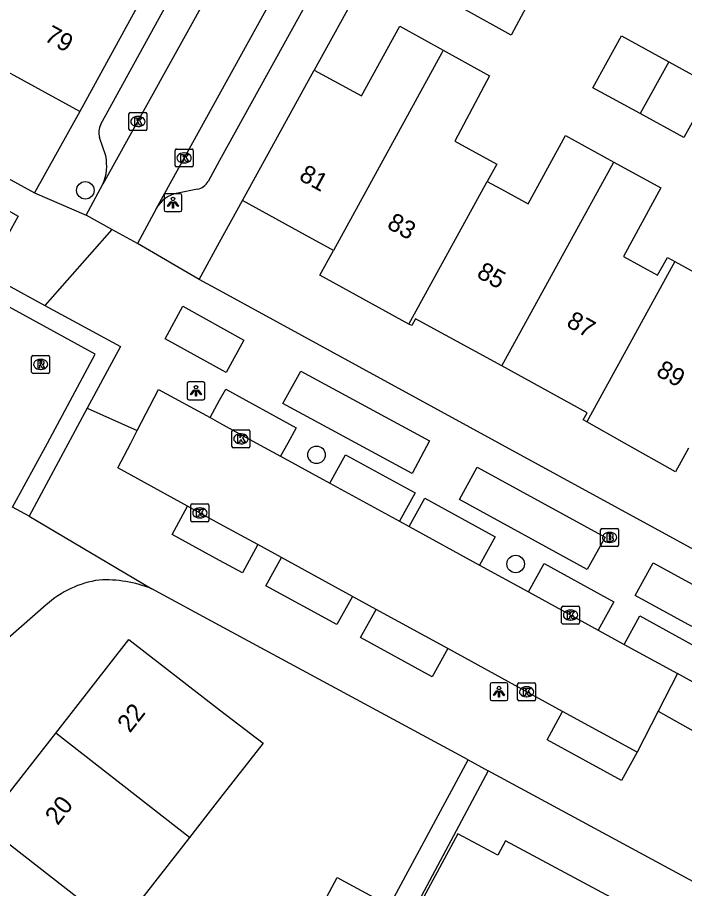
# Model space of a CAD drawing. Extents: x 158352 to 159489, y 383828 to 384597.
# Drawn here: x 158988.73 to 159025.91, y 383975.15 to 384023.74 of the extents above; entities that cross this region are included whole.
import ezdxf

# ---------------------------------------------------------------- set-up
doc = ezdxf.new("R2010")
doc.units = 0
for name, color, linetype in [('IMGEO_Boom', 7, 'Continuous'), ('IMGEO_Brandkraan', 7, 'Continuous'), ('IMGEO_Kolk', 7, 'Continuous'), ('IMGEO_Lichtpunt', 7, 'Continuous'), ('IMGEO_Muur', 7, 'Continuous'), ('IMGEO_Pand', 7, 'Continuous'), ('IMGEO_Pand_nummerreeks', 7, 'Continuous'), ('IMGEO_Rijbaan_lokaal_open', 7, 'Continuous'), ('IMGEO_Rioolput', 7, 'Continuous'), ('IMGEO_Voetpad_open', 7, 'Continuous')]:
    doc.layers.add(name, color=color, linetype=linetype)

msp = doc.modelspace()

# ---------------------------------------------------------------- linework, layer by layer
at = {"layer": 'IMGEO_Boom'}
for centre in [(158992.516, 384014.094), (159005.4, 383999.347), (159016.492, 383993.258)]:
    msp.add_circle(centre, 0.489, dxfattribs=at)
at = {"layer": 'IMGEO_Brandkraan'}
for p, q in [((159021.231, 383994.311), (159021.231, 383995.163)), ((159021.306, 383995.237), (159022.158, 383995.237)), ((159022.232, 383995.163), (159022.232, 383994.311)), ((159021.719, 383995.017), (159021.744, 383995.017)), ((159022.158, 383994.237), (159021.306, 383994.237)), ((159021.742, 383994.457), (159021.717, 383994.457))]:
    msp.add_line(p, q, dxfattribs=at)
for points in [[(159021.231, 383994.311), (159021.231, 383995.163)], [(159021.306, 383995.237), (159022.158, 383995.237)], [(159022.232, 383995.163), (159022.232, 383994.311)], [(159021.579, 383994.937), (159021.579, 383994.537), (159021.792, 383994.537)], [(159021.81, 383994.937), (159021.579, 383994.937)], [(159021.758, 383994.856), (159021.704, 383994.856), (159021.704, 383994.78)], [(159021.704, 383994.78), (159021.757, 383994.78)], [(159021.766, 383994.704), (159021.704, 383994.704), (159021.704, 383994.623)], [(159022.158, 383994.237), (159021.306, 383994.237)], [(159021.704, 383994.623), (159021.766, 383994.623)]]:
    msp.add_lwpolyline(points, dxfattribs=at)
for centre, radius, start, end in [((159021.308, 383995.161), 0.0765, 91.552, 178.448), ((159021.308, 383995.161), 0.0765, 91.552, 178.448), ((159022.156, 383995.161), 0.0765, 1.552, 88.448), ((159022.156, 383995.161), 0.0765, 1.552, 88.448), ((159021.759, 383994.818), 0.0379, 267.8285, 90.9355), ((159021.767, 383994.663), 0.0404, 269.8759, 90.5077), ((159021.814, 383994.792), 0.145, 59.4692, 91.5367), ((159021.839, 383994.839), 0.0922, 285.5137, 58.1501), ((159021.844, 383994.647), 0.105, 301.3115, 78.989), ((159021.308, 383994.313), 0.0765, 181.552, 268.448), ((159021.308, 383994.313), 0.0765, 181.552, 268.448), ((159021.798, 383994.788), 0.251, 268.6676, 293.5347), ((159022.156, 383994.313), 0.0765, 271.552, 358.448), ((159022.156, 383994.313), 0.0765, 271.552, 358.448)]:
    msp.add_arc(centre, radius, start, end, dxfattribs=at)
for centre, major_axis, ratio, start_param, end_param in [((159021.718, 383994.737), (-0.387, 0.002), 0.722429, 4.712389, 7.853982), ((159021.743, 383994.737), (-0.39, 0.002), 0.717154, 1.570796, 4.712389)]:
    msp.add_ellipse(centre, major_axis=major_axis, ratio=ratio, start_param=start_param, end_param=end_param, dxfattribs=at)
at = {"layer": 'IMGEO_Kolk'}
for p, q in [((158994.945, 384017.511), (158994.945, 384018.363)), ((158995.02, 384018.437), (158995.872, 384018.437)), ((158995.433, 384018.217), (158995.458, 384018.217)), ((158995.946, 384018.363), (158995.946, 384017.511)), ((158995.456, 384017.657), (158995.431, 384017.657)), ((158995.872, 384017.437), (158995.02, 384017.437)), ((158997.517, 384015.476), (158997.517, 384016.328)), ((158997.592, 384016.402), (158998.444, 384016.402)), ((158998.005, 384016.182), (158998.03, 384016.182)), ((158998.518, 384016.328), (158998.518, 384015.476)), ((158998.028, 384015.622), (158998.003, 384015.622)), ((158998.444, 384015.402), (158997.592, 384015.402)), ((159000.686, 383999.811), (159000.686, 384000.663)), ((159000.761, 384000.737), (159001.613, 384000.737)), ((159001.174, 384000.517), (159001.199, 384000.517)), ((159001.687, 384000.663), (159001.687, 383999.811)), ((159001.613, 383999.737), (159000.761, 383999.737)), ((159001.197, 383999.957), (159001.172, 383999.957)), ((158998.397, 383995.681), (158998.397, 383996.533)), ((158998.472, 383996.607), (158999.324, 383996.607)), ((158998.885, 383996.387), (158998.91, 383996.387)), ((158999.398, 383996.533), (158999.398, 383995.681)), ((158998.908, 383995.827), (158998.883, 383995.827)), ((158999.324, 383995.607), (158998.472, 383995.607)), ((159019.055, 383989.98), (159019.055, 383990.832)), ((159019.13, 383990.906), (159019.982, 383990.906)), ((159020.056, 383990.832), (159020.056, 383989.98)), ((159019.543, 383990.686), (159019.568, 383990.686)), ((159019.982, 383989.906), (159019.13, 383989.906)), ((159019.566, 383990.126), (159019.541, 383990.126)), ((159016.606, 383985.701), (159016.606, 383986.553)), ((159016.681, 383986.627), (159017.533, 383986.627)), ((159017.607, 383986.553), (159017.607, 383985.701)), ((159017.094, 383986.407), (159017.119, 383986.407)), ((159017.533, 383985.627), (159016.681, 383985.627)), ((159017.117, 383985.847), (159017.092, 383985.847))]:
    msp.add_line(p, q, dxfattribs=at)
for points in [[(158994.945, 384017.511), (158994.945, 384018.363)], [(158995.02, 384018.437), (158995.872, 384018.437)], [(158995.266, 384018.137), (158995.389, 384018.137), (158995.389, 384017.986), (158995.519, 384018.137), (158995.683, 384018.137), (158995.537, 384017.986), (158995.69, 384017.737), (158995.538, 384017.737), (158995.453, 384017.901), (158995.389, 384017.834), (158995.389, 384017.737), (158995.266, 384017.737), (158995.266, 384018.137)], [(158995.946, 384018.363), (158995.946, 384017.511)], [(158995.872, 384017.437), (158995.02, 384017.437)], [(158997.517, 384015.476), (158997.517, 384016.328)], [(158997.592, 384016.402), (158998.444, 384016.402)], [(158997.838, 384016.102), (158997.961, 384016.102), (158997.961, 384015.951), (158998.091, 384016.102), (158998.255, 384016.102), (158998.109, 384015.951), (158998.262, 384015.702), (158998.11, 384015.702), (158998.025, 384015.866), (158997.961, 384015.799), (158997.961, 384015.702), (158997.838, 384015.702), (158997.838, 384016.102)], [(158998.518, 384016.328), (158998.518, 384015.476)], [(158998.444, 384015.402), (158997.592, 384015.402)], [(159000.686, 383999.811), (159000.686, 384000.663)], [(159000.761, 384000.737), (159001.613, 384000.737)], [(159001.687, 384000.663), (159001.687, 383999.811)], [(159001.007, 384000.437), (159001.13, 384000.437), (159001.13, 384000.286), (159001.26, 384000.437), (159001.424, 384000.437), (159001.278, 384000.286), (159001.431, 384000.037), (159001.279, 384000.037), (159001.194, 384000.201), (159001.13, 384000.134), (159001.13, 384000.037), (159001.007, 384000.037), (159001.007, 384000.437)], [(159001.613, 383999.737), (159000.761, 383999.737)], [(158998.397, 383995.681), (158998.397, 383996.533)], [(158998.472, 383996.607), (158999.324, 383996.607)], [(158998.718, 383996.307), (158998.841, 383996.307), (158998.841, 383996.156), (158998.971, 383996.307), (158999.135, 383996.307), (158998.989, 383996.156), (158999.142, 383995.907), (158998.99, 383995.907), (158998.905, 383996.071), (158998.841, 383996.004), (158998.841, 383995.907), (158998.718, 383995.907), (158998.718, 383996.307)], [(158999.398, 383996.533), (158999.398, 383995.681)], [(158999.324, 383995.607), (158998.472, 383995.607)], [(159019.055, 383989.98), (159019.055, 383990.832)], [(159019.13, 383990.906), (159019.982, 383990.906)], [(159020.056, 383990.832), (159020.056, 383989.98)], [(159019.376, 383990.606), (159019.499, 383990.606), (159019.499, 383990.455), (159019.629, 383990.606), (159019.793, 383990.606), (159019.647, 383990.455), (159019.8, 383990.206), (159019.648, 383990.206), (159019.563, 383990.37), (159019.499, 383990.303), (159019.499, 383990.206), (159019.376, 383990.206), (159019.376, 383990.606)], [(159019.982, 383989.906), (159019.13, 383989.906)], [(159016.606, 383985.701), (159016.606, 383986.553)], [(159016.681, 383986.627), (159017.533, 383986.627)], [(159017.607, 383986.553), (159017.607, 383985.701)], [(159016.927, 383986.327), (159017.05, 383986.327), (159017.05, 383986.176), (159017.18, 383986.327), (159017.344, 383986.327), (159017.198, 383986.176), (159017.351, 383985.927), (159017.199, 383985.927), (159017.114, 383986.091), (159017.05, 383986.024), (159017.05, 383985.927), (159016.927, 383985.927), (159016.927, 383986.327)], [(159017.533, 383985.627), (159016.681, 383985.627)]]:
    msp.add_lwpolyline(points, dxfattribs=at)
for centre, start, end in [((158995.022, 384018.361), 91.552, 178.448), ((158995.022, 384018.361), 91.552, 178.448), ((158995.87, 384018.361), 1.552, 88.448), ((158995.87, 384018.361), 1.552, 88.448), ((158995.022, 384017.513), 181.552, 268.448), ((158995.022, 384017.513), 181.552, 268.448), ((158995.87, 384017.513), 271.552, 358.448), ((158995.87, 384017.513), 271.552, 358.448), ((158997.594, 384016.326), 91.552, 178.448), ((158997.594, 384016.326), 91.552, 178.448), ((158998.442, 384016.326), 1.552, 88.448), ((158998.442, 384016.326), 1.552, 88.448), ((158997.594, 384015.478), 181.552, 268.448), ((158997.594, 384015.478), 181.552, 268.448), ((158998.442, 384015.478), 271.552, 358.448), ((158998.442, 384015.478), 271.552, 358.448), ((159000.763, 384000.661), 91.552, 178.448), ((159000.763, 384000.661), 91.552, 178.448), ((159001.611, 384000.661), 1.552, 88.448), ((159001.611, 384000.661), 1.552, 88.448), ((159000.763, 383999.813), 181.552, 268.448), ((159000.763, 383999.813), 181.552, 268.448), ((159001.611, 383999.813), 271.552, 358.448), ((159001.611, 383999.813), 271.552, 358.448), ((158998.474, 383996.531), 91.552, 178.448), ((158998.474, 383996.531), 91.552, 178.448), ((158999.322, 383996.531), 1.552, 88.448), ((158999.322, 383996.531), 1.552, 88.448), ((158998.474, 383995.683), 181.552, 268.448), ((158998.474, 383995.683), 181.552, 268.448), ((158999.322, 383995.683), 271.552, 358.448), ((158999.322, 383995.683), 271.552, 358.448), ((159019.132, 383990.83), 91.552, 178.448), ((159019.132, 383990.83), 91.552, 178.448), ((159019.98, 383990.83), 1.552, 88.448), ((159019.98, 383990.83), 1.552, 88.448), ((159019.132, 383989.982), 181.552, 268.448), ((159019.132, 383989.982), 181.552, 268.448), ((159019.98, 383989.982), 271.552, 358.448), ((159019.98, 383989.982), 271.552, 358.448), ((159016.683, 383986.551), 91.552, 178.448), ((159016.683, 383986.551), 91.552, 178.448), ((159017.531, 383986.551), 1.552, 88.448), ((159017.531, 383986.551), 1.552, 88.448), ((159016.683, 383985.703), 181.552, 268.448), ((159016.683, 383985.703), 181.552, 268.448), ((159017.531, 383985.703), 271.552, 358.448), ((159017.531, 383985.703), 271.552, 358.448)]:
    msp.add_arc(centre, 0.0765, start, end, dxfattribs=at)
for centre, major_axis, ratio, start_param, end_param in [((158995.432, 384017.937), (-0.387, 0.002), 0.722429, 4.712389, 7.853982), ((158995.457, 384017.937), (-0.39, 0.002), 0.717154, 1.570796, 4.712389), ((158998.004, 384015.902), (-0.387, 0.002), 0.722429, 4.712389, 7.853982), ((158998.029, 384015.902), (-0.39, 0.002), 0.717154, 1.570796, 4.712389), ((159001.173, 384000.237), (-0.387, 0.002), 0.722429, 4.712389, 7.853982), ((159001.198, 384000.237), (-0.39, 0.002), 0.717154, 1.570796, 4.712389), ((158998.884, 383996.107), (-0.387, 0.002), 0.722429, 4.712389, 7.853982), ((158998.909, 383996.107), (-0.39, 0.002), 0.717154, 1.570796, 4.712389), ((159019.542, 383990.406), (-0.387, 0.002), 0.722429, 4.712389, 7.853982), ((159019.567, 383990.406), (-0.39, 0.002), 0.717154, 1.570796, 4.712389), ((159017.093, 383986.127), (-0.387, 0.002), 0.722429, 4.712389, 7.853982), ((159017.118, 383986.127), (-0.39, 0.002), 0.717154, 1.570796, 4.712389)]:
    msp.add_ellipse(centre, major_axis=major_axis, ratio=ratio, start_param=start_param, end_param=end_param, dxfattribs=at)
at = {"layer": 'IMGEO_Lichtpunt'}
for p, q in [((158996.904, 384013.816), (158996.904, 384013.009)), ((158996.904, 384013.816), (158996.904, 384013.009)), ((158997.806, 384013.911), (158996.998, 384013.911)), ((158997.806, 384013.911), (158996.998, 384013.911)), ((158997.9, 384013.009), (158997.9, 384013.816)), ((158997.9, 384013.009), (158997.9, 384013.816)), ((158996.998, 384012.915), (158997.806, 384012.915)), ((158996.998, 384012.915), (158997.806, 384012.915)), ((158998.183, 384003.314), (158998.183, 384002.507)), ((158998.183, 384003.314), (158998.183, 384002.507)), ((158999.085, 384003.409), (158998.277, 384003.409)), ((158999.085, 384003.409), (158998.277, 384003.409)), ((158999.179, 384002.507), (158999.179, 384003.314)), ((158999.179, 384002.507), (158999.179, 384003.314)), ((158998.277, 384002.413), (158999.085, 384002.413)), ((158998.277, 384002.413), (158999.085, 384002.413)), ((159015.069, 383986.539), (159015.069, 383985.732)), ((159015.069, 383986.539), (159015.069, 383985.732)), ((159015.971, 383986.634), (159015.163, 383986.634)), ((159015.971, 383986.634), (159015.163, 383986.634)), ((159016.065, 383985.732), (159016.065, 383986.539)), ((159016.065, 383985.732), (159016.065, 383986.539)), ((159015.163, 383985.638), (159015.971, 383985.638)), ((159015.163, 383985.638), (159015.971, 383985.638))]:
    msp.add_line(p, q, dxfattribs=at)
for points in [[(158997.278, 384013.48), (158997.317, 384013.452), (158997.129, 384013.19), (158997.091, 384013.217), (158997.278, 384013.48)], [(158997.38, 384013.432), (158997.427, 384013.432), (158997.427, 384013.11), (158997.38, 384013.11), (158997.38, 384013.432)], [(158997.49, 384013.452), (158997.528, 384013.479), (158997.715, 384013.217), (158997.676, 384013.189), (158997.49, 384013.452)], [(158998.557, 384002.978), (158998.596, 384002.95), (158998.408, 384002.688), (158998.37, 384002.715), (158998.557, 384002.978)], [(158998.769, 384002.95), (158998.807, 384002.977), (158998.994, 384002.715), (158998.955, 384002.687), (158998.769, 384002.95)], [(158998.659, 384002.93), (158998.706, 384002.93), (158998.706, 384002.608), (158998.659, 384002.608), (158998.659, 384002.93)], [(159015.443, 383986.203), (159015.482, 383986.175), (159015.294, 383985.913), (159015.256, 383985.94), (159015.443, 383986.203)], [(159015.545, 383986.155), (159015.592, 383986.155), (159015.592, 383985.833), (159015.545, 383985.833), (159015.545, 383986.155)], [(159015.655, 383986.175), (159015.693, 383986.202), (159015.88, 383985.94), (159015.841, 383985.912), (159015.655, 383986.175)]]:
    msp.add_lwpolyline(points, dxfattribs=at)
for centre in [(158997.403, 384013.614), (158998.682, 384003.112), (159015.568, 383986.337)]:
    msp.add_circle(centre, 0.0994, dxfattribs=at)
for centre, start, end in [((158996.998, 384013.816), 90, 180), ((158996.998, 384013.816), 90, 180), ((158997.806, 384013.816), 0, 90), ((158997.806, 384013.816), 0, 90), ((158996.998, 384013.009), 180, 270), ((158996.998, 384013.009), 180, 270), ((158997.806, 384013.009), 270, 0), ((158997.806, 384013.009), 270, 360), ((158998.277, 384003.314), 90, 180), ((158998.277, 384003.314), 90, 180), ((158999.085, 384003.314), 0, 90), ((158999.085, 384003.314), 0, 90), ((158998.277, 384002.507), 180, 270), ((158998.277, 384002.507), 180, 270), ((158999.085, 384002.507), 270, 0), ((158999.085, 384002.507), 270, 360), ((159015.163, 383986.539), 90, 180), ((159015.163, 383986.539), 90, 180), ((159015.971, 383986.539), 0, 90), ((159015.971, 383986.539), 0, 90), ((159015.163, 383985.732), 180, 270), ((159015.163, 383985.732), 180, 270), ((159015.971, 383985.732), 270, 0), ((159015.971, 383985.732), 270, 360)]:
    msp.add_arc(centre, 0.0946, start, end, dxfattribs=at)
at = {"layer": 'IMGEO_Muur'}
msp.add_lwpolyline([(159010.364, 384030.042), (159005.267, 384020.804)], dxfattribs=at)
at = {"layer": 'IMGEO_Pand'}
for points in [[(159015.402, 384027.271), (159017.912, 384025.89), (159016.249, 384022.755), (159013.698, 384024.162)], [(158996.15, 384025.714), (158992.2, 384018.493)], [(159005.267, 384020.804), (159007.899, 384019.363), (159010.042, 384023.247), (159012.464, 384021.91)], [(159023.438, 384018.376), (159020.8, 384019.822), (159022.386, 384022.716), (159025.024, 384021.271)], [(159012.464, 384021.91), (159012.388, 384021.771), (159006.345, 384010.746)], [(159012.464, 384021.91), (159015.046, 384020.486), (159013.108, 384016.833), (159015.438, 384015.556), (159014.909, 384014.591)], [(158992.2, 384018.493), (158987.17, 384021.245)], [(159025.024, 384021.271), (159023.438, 384018.376)], [(159025.024, 384021.271), (159027.462, 384019.934), (159025.876, 384017.04), (159023.438, 384018.376)], [(159001.277, 384013.524), (159005.267, 384020.804)], [(159014.909, 384014.591), (159015.121, 384014.475), (159015.7, 384014.158), (159017.184, 384013.344), (159019.27, 384017.149), (159021.958, 384015.676)], [(159015.725, 384004.301), (159021.958, 384015.676)], [(159021.958, 384015.676), (159024.594, 384014.231), (159022.499, 384010.408), (159024.409, 384009.361), (159024.953, 384010.353), (159025.372, 384010.123)], [(159010.549, 384006.637), (159014.909, 384014.591)], [(159006.345, 384010.746), (159006.221, 384010.814), (159005.155, 384011.398), (159001.277, 384013.524)], [(159025.372, 384010.123), (159027.595, 384008.905), (159029.636, 384012.629), (159032.377, 384011.127)], [(159010.549, 384006.637), (159005.584, 384009.358), (159006.345, 384010.746)], [(159025.372, 384010.123), (159020.471, 384001.182)], [(159015.725, 384004.301), (159010.912, 384006.938), (159010.701, 384006.554), (159010.549, 384006.637)], [(159020.471, 384001.182), (159020.262, 384001.3), (159020.478, 384001.696), (159015.725, 384004.301)], [(159026.12, 383999.71), (159025.4, 383998.396), (159022.562, 384000), (159020.471, 384001.182)], [(158990.865, 383983.828), (158994.938, 383989.045), (159000, 383985.129), (159002.421, 383983.256), (159000, 383980.156), (158999.344, 383979.316), (158998.321, 383978.008)], [(158986.865, 383978.704), (158990.865, 383983.828)], [(158998.321, 383978.008), (158990.865, 383983.828)], [(158994.317, 383972.887), (158986.865, 383978.704)], [(159021.815, 383974.65), (159015.936, 383977.82), (159015.499, 383977.01), (159013.269, 383978.213), (159008.306, 383969.01), (159013.194, 383966.374), (159009.12, 383958.818)], [(158998.321, 383978.008), (158994.317, 383972.887)], [(159004.989, 383972.86), (159006.557, 383975.768), (159009.47, 383974.197)]]:
    msp.add_lwpolyline(points, dxfattribs=at)
at = {"layer": 'IMGEO_Rijbaan_lokaal_open'}
for points in [[(159003.886, 384033.211), (158993.499, 384014.437)], [(158996.455, 384013.07), (159006.788, 384031.796)], [(158992.556, 384012.705), (158993.499, 384014.437)], [(158993.991, 384011.919), (158992.556, 384012.705)], [(158996.455, 384013.07), (158995.426, 384011.133)], [(158995.426, 384011.133), (158993.991, 384011.919)], [(158988.465, 383996.422), (158990.415, 384000), (158993.062, 384004.962), (158985.55, 384009.06)], [(158995.408, 384000.707), (158996.595, 384002.995), (158999.468, 384001.42)], [(158999.468, 384001.42), (159000, 384001.128), (159002.058, 384000), (159003.399, 383999.265)], [(158998.213, 383996.482), (158994.322, 383998.614), (158995.041, 384000), (158995.408, 384000.707)], [(159003.399, 383999.265), (159006.137, 383997.764)], [(159006.137, 383997.764), (159010.017, 383995.637)], [(159002.127, 383994.336), (159000, 383995.502), (158998.213, 383996.482)], [(159010.017, 383995.637), (159010.558, 383995.34)], [(159010.558, 383995.34), (159014.488, 383993.186)], [(159003.443, 383993.615), (159002.127, 383994.336)], [(159007.395, 383991.449), (159003.443, 383993.615)], [(159014.488, 383993.186), (159017.206, 383991.696)], [(159008.715, 383990.725), (159007.395, 383991.449)], [(159017.206, 383991.696), (159021.101, 383989.561)], [(159012.712, 383988.535), (159008.715, 383990.725)], [(159021.101, 383989.561), (159022.539, 383988.772)], [(159019.105, 383985.031), (159012.712, 383988.535)], [(159022.539, 383988.772), (159025.509, 383987.144)], [(159025.509, 383987.144), (159024.432, 383985.041)], [(159023.261, 383982.753), (159019.105, 383985.031)], [(159024.432, 383985.041), (159023.261, 383982.753)]]:
    msp.add_lwpolyline(points, dxfattribs=at)
at = {"layer": 'IMGEO_Rioolput'}
for p, q in [((158989.598, 384004.888), (158990.45, 384004.888)), ((158989.523, 384003.962), (158989.523, 384004.814)), ((158990.011, 384004.668), (158990.036, 384004.668)), ((158990.524, 384004.814), (158990.524, 384003.962)), ((158990.034, 384004.108), (158990.009, 384004.108)), ((158990.45, 384003.888), (158989.598, 384003.888))]:
    msp.add_line(p, q, dxfattribs=at)
for points in [[(158989.598, 384004.888), (158990.45, 384004.888)], [(158989.523, 384003.962), (158989.523, 384004.814)], [(158990.112, 384004.586), (158989.86, 384004.588), (158989.86, 384004.188)], [(158990.038, 384004.507), (158989.984, 384004.507), (158989.984, 384004.426)], [(158989.984, 384004.426), (158990.036, 384004.426)], [(158990.524, 384004.814), (158990.524, 384003.962)], [(158989.86, 384004.188), (158989.984, 384004.188), (158989.984, 384004.35), (158989.995, 384004.35)], [(158990.042, 384004.321), (158990.113, 384004.188), (158990.253, 384004.188), (158990.188, 384004.314)], [(158990.45, 384003.888), (158989.598, 384003.888)]]:
    msp.add_lwpolyline(points, dxfattribs=at)
for centre, radius, start, end in [((158989.6, 384004.812), 0.0765, 91.552, 178.448), ((158989.6, 384004.812), 0.0765, 91.552, 178.448), ((158990.448, 384004.812), 0.0765, 1.552, 88.448), ((158990.448, 384004.812), 0.0765, 1.552, 88.448), ((158990.02, 384004.615), 0.19, 274.7715, 282.9687), ((158990.044, 384004.411), 0.0964, 77.0061, 93.1865), ((158990.058, 384004.468), 0.0378, 276.6634, 79.6772), ((158990.111, 384004.476), 0.109, 350.3612, 89.416), ((158990.109, 384004.476), 0.112, 277.5842, 350.9817), ((158989.6, 384003.964), 0.0765, 181.552, 268.448), ((158989.6, 384003.964), 0.0765, 181.552, 268.448), ((158989.994, 384004.297), 0.0533, 26.0293, 88.6989), ((158990.093, 384004.261), 0.108, 29.5134, 73.7905), ((158990.448, 384003.964), 0.0765, 271.552, 358.448), ((158990.448, 384003.964), 0.0765, 271.552, 358.448)]:
    msp.add_arc(centre, radius, start, end, dxfattribs=at)
for centre, major_axis, ratio, start_param, end_param in [((158990.01, 384004.388), (-0.387, 0.002), 0.722429, 4.712389, 7.853982), ((158990.035, 384004.388), (-0.39, 0.002), 0.717154, 1.570796, 4.712389)]:
    msp.add_ellipse(centre, major_axis=major_axis, ratio=ratio, start_param=start_param, end_param=end_param, dxfattribs=at)
at = {"layer": 'IMGEO_Voetpad_open'}
for points in [[(158949.697, 384035.927), (158989.681, 384013.96)], [(159011.84, 384032.726), (159010.364, 384030.042), (159005.267, 384020.804)], [(158993.379, 384017.781), (159000, 384029.839), (159001.131, 384031.899)], [(159007.075, 384028.583), (159000, 384015.765), (158999.352, 384014.591)], [(158992.2, 384018.493), (158989.681, 384013.96)], [(158993.653, 384016.015), (158993.312, 384017.044)], [(158988.775, 384012.648), (158987.726, 384010.791), (158984.266, 384012.745), (158985.315, 384014.602), (158988.775, 384012.648)], [(158998.764, 384014.162), (158997.677, 384013.948)], [(158989.681, 384013.96), (158992.556, 384012.705)], [(158998.862, 384009.13), (159000, 384011.201), (159001.277, 384013.524)], [(158993.991, 384011.919), (158990.258, 384007.677)], [(158998.862, 384009.13), (158995.426, 384011.133)], [(158985.55, 384009.06), (158986.048, 384009.973), (158990.258, 384007.677)], [(159028.89, 383992.713), (159015.561, 384000), (159000, 384008.508), (158998.862, 384009.13)], [(158990.258, 384007.677), (158994.468, 384005.38), (158992.625, 384001.956)], [(159000.364, 384003.93), (158996.955, 384005.821), (158997.944, 384007.636), (159001.348, 384005.749), (159000.364, 384003.93)], [(159010.719, 383998.297), (159003.521, 384002.202), (159004.525, 384004.011), (159011.695, 384000.128), (159010.719, 383998.297)], [(158999.468, 384001.42), (159000, 384002.389), (159000.34, 384003.008), (159004.269, 384000.854), (159003.801, 384000), (159003.399, 383999.265)], [(158992.625, 384001.956), (158989.381, 383995.929)], [(158992.625, 384001.956), (158995.408, 384000.707)], [(159006.137, 383997.764), (159007.008, 383999.353), (159010.888, 383997.225), (159010.017, 383995.637)], [(159020.481, 383992.944), (159013.363, 383996.851), (159014.357, 383998.654), (159021.485, 383994.747), (159020.481, 383992.944)], [(159010.558, 383995.34), (159011.429, 383996.929), (159015.359, 383994.774), (159014.488, 383993.186)], [(158989.381, 383995.929), (158988.465, 383996.422)], [(159002.127, 383994.336), (159001.264, 383992.761), (159000, 383993.454), (158997.351, 383994.907), (158998.213, 383996.482)], [(158989.381, 383995.929), (158996.221, 383991.872)], [(159007.395, 383991.449), (159006.533, 383989.874), (159002.581, 383992.04), (159003.443, 383993.615)], [(159017.206, 383991.696), (159018.077, 383993.284), (159021.971, 383991.149), (159021.101, 383989.561)], [(159026.314, 383989.765), (159023.158, 383991.491), (159024.151, 383993.312), (159027.307, 383991.587), (159026.314, 383989.765)], [(159013.854, 383982.326), (159000, 383989.826), (158996.221, 383991.872)], [(158990.338, 383990.981), (158965.629, 383969.277)], [(159012.712, 383988.535), (159011.849, 383986.96), (159007.853, 383989.151), (159008.715, 383990.725)], [(159022.539, 383988.772), (159023.41, 383990.36), (159027.388, 383988.179), (159026.518, 383986.591), (159025.509, 383987.144)], [(159023.261, 383982.753), (159022.398, 383981.178), (159018.243, 383983.456), (159019.105, 383985.031)], [(159024.432, 383985.041), (159026.976, 383983.622)], [(159009.47, 383974.197), (159013.854, 383982.326)], [(159013.854, 383982.326), (159014.965, 383981.725)], [(159014.965, 383981.725), (159004.237, 383961.61)], [(159077.838, 383947.064), (159071.597, 383950.894), (159064.335, 383954.998), (159014.965, 383981.725)]]:
    msp.add_lwpolyline(points, dxfattribs=at)
for centre, radius, start, end in [((158994.195, 384017.335), 0.93, 151.3619, 198.2492), ((158990.998, 384015.478), 2.709, 337.4076, 11.4445), ((158998.601, 384015.003), 0.856, 280.9572, 331.2711), ((158998.029, 384012.169), 1.813, 101.1838, 150.2102), ((158994.091, 383986.811), 5.61, 98.3329, 131.9886), ((158993.636, 383985.429), 6.942, 68.1378, 92.9565)]:
    msp.add_arc(centre, radius, start, end, dxfattribs=at)

# ---------------------------------------------------------------- texts
at = {"layer": 'IMGEO_Pand_nummerreeks'}
for s, rotation, p in [('79', 331.3162, (158990.17, 384022.476)), ('81', 331.2719, (159004.363, 384014.707)), ('83', 331.2719, (159009.264, 384012.02)), ('85', 331.2719, (159014.264, 384009.279)), ('87', 331.2711, (159019.264, 384006.538)), ('89', 331.2719, (159024.264, 384003.798)), ('22', 52.0222, (158994.998, 383983.792)), ('20', 52.0222, (158990.972, 383978.636))]:
    msp.add_text(s, height=1, rotation=rotation, dxfattribs=at).set_placement(p)

doc.saveas('drawing.dxf')
